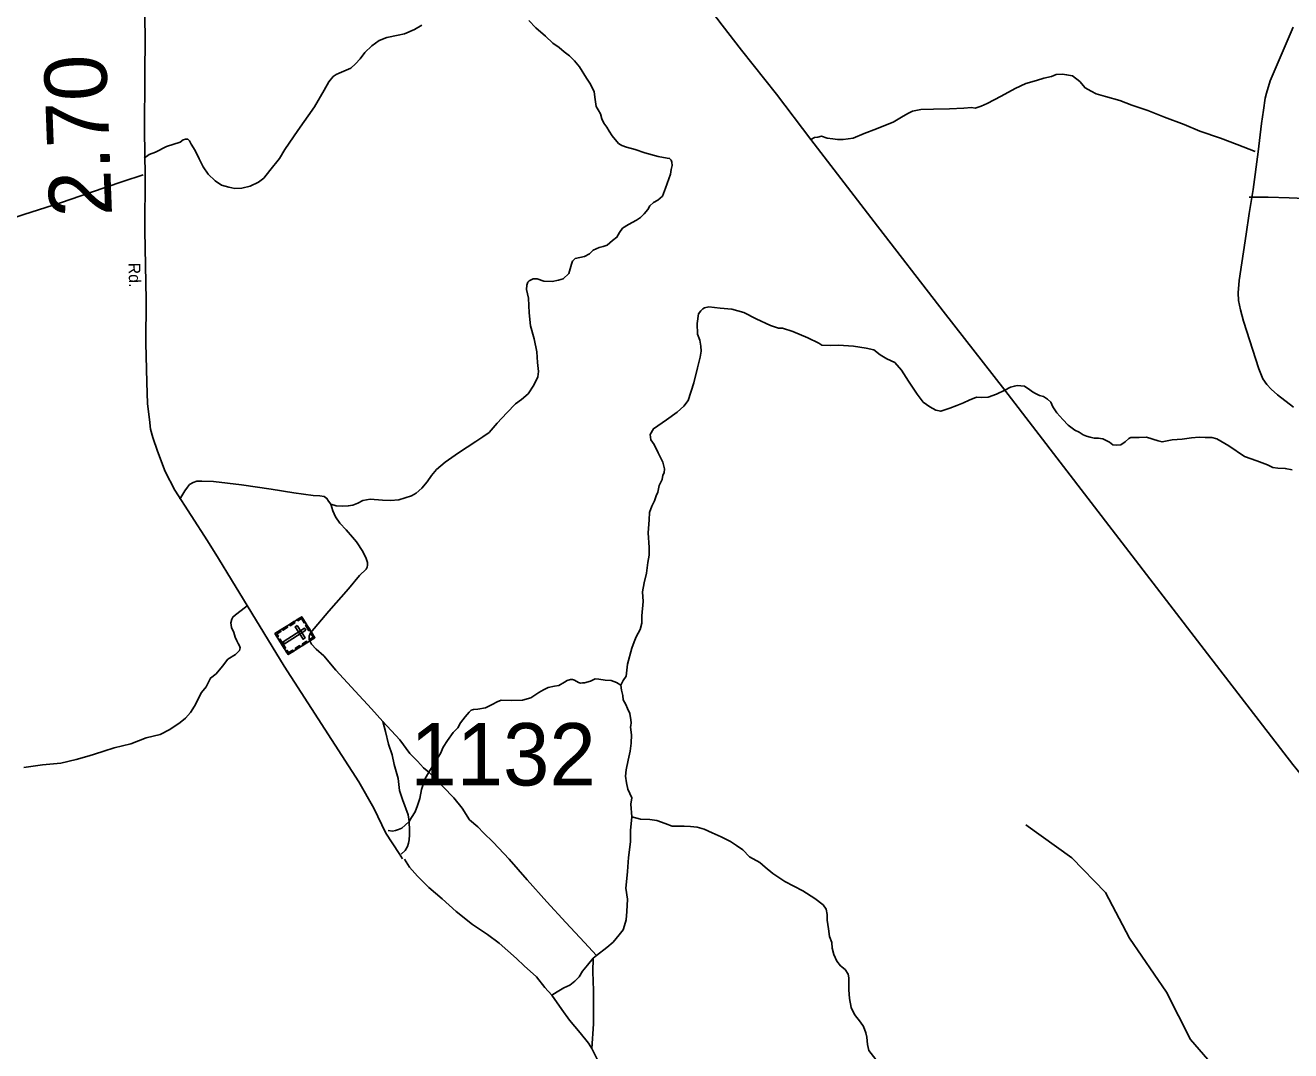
# Model space of a CAD drawing. Extents: x 2093524 to 2270757, y 289120 to 570408.
# Drawn here: x 2188536 to 2198683, y 352773 to 360994 of the extents above; entities that cross this region are included whole.
import ezdxf

# ---------------------------------------------------------------- set-up
doc = ezdxf.new("R2010")
doc.units = 0
for name, color, linetype in [('Exist Cultural Cemetery CELL', 7, 'Continuous'), ('Exist Hydrographic Creek Single Shore', 7, 'Continuous'), ('Exist Road Non-System Type 51', 7, 'Continuous'), ('Exist Road Secondary Mileage Hundredths English Label', 7, 'Continuous'), ('Exist Road Secondary Type 51 Attributed', 7, 'Continuous'), ('Exist Road Secondary Type 51 Label', 7, 'Continuous'), ('Exist Road Secondary Type 51 Number Label', 7, 'Continuous'), ('Exist Utilities Telephone Line', 7, 'Continuous')]:
    doc.layers.add(name, color=color, linetype=linetype)

msp = doc.modelspace()

# ---------------------------------------------------------------- linework, layer by layer
at = {"layer": 'Exist Cultural Cemetery CELL'}
for points in [[(2190753, 356252), (2190859, 356084), (2190644, 355948), (2190538, 356117)], [(2190597, 356154), (2190633, 356177), (2190639, 356167), (2190603, 356144)], [(2190654, 356190), (2190690, 356213), (2190696, 356203), (2190660, 356180)], [(2190717, 356182), (2190701, 356172), (2190764, 356072), (2190780, 356082)], [(2190716, 356229), (2190722, 356220), (2190750, 356237), (2190771, 356203), (2190781, 356209), (2190753, 356252)], [(2190792, 356190), (2190820, 356146), (2190810, 356140), (2190783, 356184)], [(2190555, 356089), (2190565, 356095), (2190553, 356113), (2190587, 356135), (2190581, 356144), (2190538, 356117)], [(2190578, 356074), (2190623, 356002), (2190613, 355996), (2190568, 356068)], [(2190786, 356145), (2190776, 356160), (2190605, 356052), (2190615, 356036)], [(2190822, 356061), (2190816, 356070), (2190844, 356088), (2190822, 356122), (2190831, 356128), (2190859, 356084)], [(2190626, 355976), (2190636, 355982), (2190647, 355964), (2190682, 355985), (2190688, 355976), (2190644, 355948)], [(2190699, 355996), (2190735, 356020), (2190741, 356010), (2190705, 355987)], [(2190755, 356032), (2190791, 356055), (2190797, 356045), (2190761, 356022)]]:
    msp.add_lwpolyline(points, close=True, dxfattribs=at)
at = {"layer": 'Exist Hydrographic Creek Single Shore'}
msp.add_lwpolyline([(2198124, 352581), (2197880, 352862), (2197687, 353243), (2197391, 353675), (2197197, 354040), (2196929, 354320), (2196560, 354584)], dxfattribs=at)
at = {"layer": 'Exist Road Non-System Type 51'}
msp.add_line((2193116, 353536), (2193090, 353514), dxfattribs=at)
for points in [[(2189490, 359928), (2189529, 359957), (2189581, 359977), (2189669, 360022), (2189777, 360058), (2189802, 360075), (2189820, 360081), (2189838, 360081), (2189853, 360067), (2189865, 360041), (2189897, 359991), (2189931, 359923), (2189962, 359858), (2190002, 359800), (2190059, 359748), (2190109, 359713), (2190167, 359695), (2190217, 359685), (2190271, 359688), (2190339, 359704), (2190407, 359737), (2190448, 359767), (2190498, 359829), (2190573, 359926), (2190617, 359998), (2190722, 360151), (2190854, 360340), (2190933, 360474), (2190969, 360540), (2191006, 360583), (2191028, 360599), (2191054, 360609), (2191108, 360635), (2191146, 360650), (2191184, 360686), (2191221, 360724), (2191259, 360776), (2191315, 360829), (2191374, 360871), (2191434, 360896), (2191526, 360916), (2191576, 360925), (2191658, 360959), (2191717, 360995)], [(2192575, 361031), (2192629, 360974), (2192708, 360906), (2192766, 360851), (2192818, 360817), (2192858, 360781), (2192899, 360750), (2192941, 360708), (2192981, 360662), (2193036, 360569), (2193068, 360521), (2193097, 360461), (2193107, 360399), (2193115, 360343), (2193129, 360315), (2193148, 360284), (2193158, 360244), (2193176, 360210), (2193198, 360176), (2193219, 360144), (2193243, 360108), (2193293, 360045), (2193319, 360029), (2193356, 360017), (2193426, 359998), (2193504, 359972), (2193612, 359943), (2193682, 359929), (2193702, 359926), (2193714, 359912), (2193720, 359896), (2193722, 359870), (2193716, 359838), (2193711, 359800), (2193670, 359687), (2193646, 359625), (2193608, 359593), (2193574, 359573), (2193543, 359547), (2193529, 359518), (2193499, 359482), (2193469, 359452)], [(2194834, 360079), (2194864, 360093), (2194890, 360098), (2194920, 360104), (2194966, 360088), (2195012, 360083), (2195048, 360079), (2195094, 360079), (2195174, 360090), (2195264, 360126), (2195362, 360165), (2195435, 360193), (2195495, 360216), (2195563, 360256), (2195613, 360287), (2195650, 360305), (2195718, 360319), (2195820, 360322), (2195948, 360323), (2196062, 360330), (2196124, 360334), (2196154, 360330), (2196200, 360345), (2196248, 360367), (2196361, 360426), (2196475, 360488), (2196559, 360527), (2196644, 360550), (2196704, 360570), (2196766, 360582), (2196802, 360599), (2196852, 360601), (2196886, 360597), (2196934, 360588), (2196992, 360544), (2197035, 360492), (2197083, 360465), (2197123, 360443), (2197199, 360423), (2197313, 360392), (2197410, 360353), (2197538, 360312), (2197672, 360257), (2197828, 360198), (2197955, 360145), (2198119, 360088), (2198253, 360039), (2198398, 359982)], [(2189481, 359794), (2189319, 359741), (2189058, 359654), (2188818, 359570), (2188525, 359478), (2188276, 359396), (2188048, 359323), (2187854, 359266)], [(2198350, 359616), (2198502, 359617), (2198670, 359610), (2198860, 359603)], [(2193469, 359452), (2193438, 359432), (2193374, 359398), (2193326, 359367), (2193300, 359333), (2193280, 359295), (2193245, 359269), (2193203, 359230), (2193169, 359220), (2193137, 359212), (2193089, 359192), (2193059, 359161), (2193020, 359139), (2192982, 359131), (2192946, 359125), (2192924, 359104), (2192916, 359078), (2192895, 359004), (2192849, 358962), (2192811, 358950), (2192761, 358941), (2192693, 358943), (2192641, 358960), (2192609, 358960), (2192577, 358946), (2192567, 358934), (2192559, 358910), (2192556, 358876), (2192570, 358806), (2192577, 358688), (2192588, 358584), (2192616, 358480), (2192637, 358377), (2192644, 358289), (2192650, 358219), (2192646, 358175), (2192615, 358109), (2192569, 358040), (2192516, 357994), (2192466, 357958), (2192397, 357887), (2192321, 357805), (2192256, 357730), (2192206, 357694), (2192150, 357658), (2192011, 357565), (2191903, 357492), (2191832, 357432), (2191794, 357385), (2191759, 357333), (2191717, 357283), (2191671, 357242), (2191633, 357220), (2191581, 357206), (2191530, 357188), (2191464, 357185), (2191400, 357187), (2191302, 357194), (2191242, 357183), (2191202, 357163), (2191162, 357147), (2191126, 357141), (2191078, 357138), (2191030, 357140), (2190986, 357154)], [(2193311, 355704), (2193331, 355740), (2193353, 355775), (2193364, 355873), (2193399, 355999), (2193419, 356051), (2193434, 356091), (2193466, 356149), (2193480, 356201), (2193479, 356259), (2193490, 356375), (2193484, 356451), (2193498, 356523), (2193517, 356601), (2193528, 356686), (2193540, 356746), (2193538, 356806), (2193531, 356925), (2193540, 357029), (2193541, 357087), (2193559, 357139), (2193581, 357180), (2193595, 357220), (2193608, 357250), (2193618, 357304), (2193642, 357352), (2193649, 357386), (2193659, 357406), (2193661, 357438), (2193647, 357490), (2193610, 357566), (2193580, 357634), (2193552, 357669), (2193547, 357713), (2193573, 357759), (2193678, 357830), (2193764, 357891), (2193816, 357941), (2193851, 357985), (2193898, 358128), (2193925, 358248), (2193949, 358332), (2193955, 358380), (2193952, 358420), (2193946, 358470), (2193927, 358518), (2193923, 358602), (2193933, 358680), (2193952, 358704), (2193968, 358720), (2193982, 358728), (2194016, 358736), (2194108, 358725), (2194202, 358717), (2194298, 358692), (2194396, 358641), (2194511, 358588), (2194575, 358566), (2194609, 358566), (2194691, 358539), (2194811, 358488), (2194898, 358444), (2194924, 358430), (2194994, 358427), (2195058, 358429), (2195176, 358420), (2195280, 358405), (2195340, 358391), (2195390, 358352), (2195444, 358320), (2195508, 358291), (2195563, 358229), (2195617, 358141), (2195688, 358036), (2195736, 357972), (2195789, 357935), (2195837, 357909), (2195877, 357899), (2195951, 357924), (2196005, 357946), (2196060, 357966), (2196104, 357987), (2196164, 358011), (2196206, 358010), (2196256, 358012), (2196324, 358036), (2196390, 358069)], [(2196390, 358069), (2196435, 358093), (2196467, 358101), (2196491, 358105), (2196519, 358104), (2196549, 358100), (2196590, 358070), (2196612, 358054), (2196636, 358042), (2196670, 358027), (2196702, 358019), (2196734, 357997), (2196760, 357971), (2196776, 357935), (2196809, 357886), (2196857, 357834), (2196899, 357788), (2196952, 357749), (2196986, 357733), (2197018, 357711), (2197046, 357699), (2197074, 357692), (2197108, 357684), (2197140, 357684), (2197176, 357678), (2197198, 357668), (2197230, 357651), (2197256, 357631), (2197286, 357627), (2197320, 357631), (2197356, 357655), (2197386, 357682), (2197400, 357688), (2197418, 357688), (2197468, 357690), (2197528, 357691), (2197620, 357661), (2197652, 357654), (2197734, 357670), (2197812, 357675), (2197888, 357685), (2197950, 357692), (2197996, 357690), (2198050, 357690), (2198090, 357677), (2198188, 357621), (2198314, 357536), (2198411, 357503), (2198497, 357470), (2198541, 357448), (2198581, 357442), (2198639, 357441), (2198695, 357431)], [(2189774, 357195), (2189816, 357262), (2189836, 357292), (2189852, 357312), (2189883, 357328), (2189911, 357338), (2189951, 357339), (2190045, 357337), (2190269, 357309), (2190507, 357274), (2190690, 357246), (2190844, 357225), (2190898, 357221), (2190932, 357215), (2190954, 357200), (2190968, 357178), (2190986, 357154)], [(2191404, 355413), (2191311, 355513), (2191180, 355656), (2191027, 355823), (2190929, 355938), (2190868, 355991), (2190832, 356031), (2190812, 356069), (2190811, 356095), (2190823, 356123), (2190970, 356296), (2191127, 356475), (2191216, 356582), (2191268, 356632), (2191276, 356650), (2191281, 356666), (2191279, 356688), (2191269, 356718), (2191243, 356774), (2191192, 356853), (2191160, 356891), (2191108, 356949), (2191057, 357002), (2191023, 357054), (2191001, 357102), (2190986, 357154)], [(2190314, 356339), (2190268, 356301), (2190221, 356267), (2190201, 356249), (2190193, 356233), (2190183, 356203), (2190189, 356165), (2190208, 356125), (2190220, 356087), (2190232, 356059), (2190244, 356037), (2190254, 356019), (2190258, 356003), (2190253, 355981), (2190221, 355949), (2190159, 355911), (2190117, 355856), (2190066, 355794), (2190022, 355760), (2189985, 355691), (2189949, 355645), (2189892, 355535), (2189860, 355483), (2189820, 355440), (2189779, 355404), (2189695, 355347), (2189617, 355309), (2189504, 355282), (2189382, 355233), (2189248, 355202), (2189166, 355174), (2189091, 355151), (2189047, 355137), (2188943, 355106), (2188821, 355078), (2188675, 355065), (2188524, 355042)], [(2191771, 355006), (2191824, 355090), (2191866, 355155), (2191887, 355207), (2191921, 355259), (2191966, 355325), (2192004, 355361), (2192026, 355400), (2192063, 355450), (2192095, 355488), (2192111, 355502), (2192129, 355508), (2192165, 355511), (2192225, 355521), (2192281, 355547), (2192319, 355569), (2192352, 355584), (2192438, 355580), (2192522, 355583), (2192590, 355603), (2192654, 355644), (2192692, 355666), (2192730, 355684), (2192779, 355695), (2192815, 355701), (2192859, 355727), (2192881, 355741), (2192907, 355748), (2192925, 355750), (2192941, 355744), (2192973, 355724), (2192987, 355718), (2193003, 355722), (2193021, 355722), (2193069, 355735), (2193107, 355753), (2193135, 355751), (2193187, 355743), (2193235, 355742), (2193277, 355724), (2193311, 355704)], [(2193311, 355704), (2193318, 355662), (2193328, 355621), (2193330, 355586), (2193352, 355549), (2193366, 355517), (2193385, 355475), (2193391, 355425), (2193395, 355401), (2193393, 355381), (2193389, 355367), (2193396, 355305), (2193394, 355237), (2193387, 355175), (2193371, 355103), (2193354, 355025), (2193348, 354975), (2193358, 354921), (2193367, 354869), (2193401, 354799), (2193392, 354749), (2193400, 354647)], [(2191613, 354611), (2191607, 354663), (2191560, 354787), (2191536, 354858), (2191525, 354956), (2191494, 355066), (2191478, 355144), (2191449, 355230), (2191424, 355331), (2191404, 355413)], [(2191771, 355006), (2191728, 355040), (2191680, 355093), (2191620, 355155), (2191539, 355266), (2191404, 355413)], [(2191771, 355006), (2191741, 354950), (2191712, 354866), (2191700, 354795), (2191680, 354739), (2191663, 354689), (2191633, 354641), (2191613, 354611)], [(2193116, 353536), (2193020, 353639), (2192870, 353800), (2192717, 353965), (2192560, 354142), (2192417, 354307), (2192288, 354444), (2192210, 354519), (2192166, 354567), (2192099, 354624), (2192039, 354718), (2191972, 354801), (2191887, 354887), (2191771, 355006)], [(2193400, 354647), (2193389, 354539), (2193390, 354447), (2193373, 354321), (2193365, 354209), (2193356, 354127), (2193352, 354075), (2193365, 353987), (2193360, 353889), (2193354, 353823), (2193342, 353777), (2193329, 353743), (2193299, 353701), (2193251, 353643), (2193200, 353600), (2193116, 353536)], [(2195357, 352702), (2195301, 352775), (2195290, 352823), (2195284, 352881), (2195275, 352915), (2195257, 352967), (2195233, 353001), (2195185, 353062), (2195158, 353118), (2195144, 353192), (2195141, 353260), (2195141, 353312), (2195140, 353358), (2195134, 353386), (2195110, 353423), (2195074, 353453), (2195044, 353491), (2195019, 353543), (2195005, 353595), (2195003, 353639), (2194986, 353687), (2194976, 353750), (2194965, 353820), (2194967, 353864), (2194957, 353908), (2194933, 353942), (2194866, 353994), (2194770, 354055), (2194627, 354128), (2194531, 354193), (2194469, 354243), (2194425, 354282), (2194344, 354328), (2194290, 354382), (2194240, 354417), (2194191, 354451), (2194115, 354486), (2194045, 354520), (2193979, 354549), (2193923, 354565), (2193869, 354569), (2193819, 354574), (2193765, 354572), (2193723, 354572), (2193667, 354595), (2193601, 354619), (2193545, 354626), (2193470, 354630), (2193400, 354647)], [(2191446, 354538), (2191480, 354534), (2191504, 354538), (2191528, 354547), (2191554, 354557), (2191582, 354581), (2191613, 354611)], [(2191613, 354611), (2191618, 354539), (2191616, 354503), (2191614, 354463), (2191610, 354437), (2191601, 354409), (2191581, 354377), (2191551, 354349)], [(2191577, 354307), (2191616, 354245), (2191682, 354172), (2191771, 354082), (2191878, 353989), (2191990, 353888), (2192123, 353785), (2192241, 353704), (2192336, 353636), (2192475, 353511), (2192537, 353452), (2192636, 353364), (2192702, 353279), (2192759, 353219)], [(2193090, 353514), (2193043, 353459), (2193005, 353409), (2192977, 353365), (2192942, 353331), (2192902, 353298), (2192854, 353276), (2192802, 353244), (2192759, 353219)], [(2193090, 353514), (2193087, 353406), (2193092, 353256), (2193091, 353114), (2193092, 352988), (2193079, 352790)], [(2192759, 353219), (2192839, 353104), (2192900, 353018), (2192986, 352915), (2193051, 352834), (2193079, 352790)], [(2193850, 351534), (2193797, 351559), (2193741, 351581), (2193703, 351604), (2193663, 351660), (2193576, 351832), (2193448, 352079), (2193337, 352286), (2193235, 352483), (2193160, 352630), (2193079, 352790)]]:
    msp.add_lwpolyline(points, dxfattribs=at)
at = {"layer": 'Exist Road Secondary Type 51 Attributed'}
for points in [[(2189489, 361280), (2189496, 360912), (2189494, 360583), (2189491, 360161), (2189495, 359955), (2189496, 359798), (2189495, 359348), (2189504, 358791), (2189503, 358445), (2189511, 358132), (2189516, 357960), (2189531, 357834), (2189541, 357756), (2189558, 357690), (2189595, 357579), (2189658, 357416), (2189735, 357268), (2189996, 356860), (2190084, 356719), (2190189, 356549), (2190611, 355856), (2191211, 354928), (2191332, 354718), (2191427, 354518), (2191535, 354353), (2191561, 354311)], [(2198705, 357931), (2198577, 358030), (2198527, 358077), (2198492, 358113), (2198461, 358160), (2198427, 358239), (2198306, 358622), (2198280, 358713), (2198265, 358788), (2198261, 358849), (2198269, 358949), (2198325, 359318), (2198351, 359484), (2198383, 359678), (2198422, 359980), (2198450, 360206), (2198465, 360314), (2198478, 360410), (2198489, 360450), (2198518, 360549), (2198703, 360979)]]:
    msp.add_lwpolyline(points, dxfattribs=at)
at = {"layer": 'Exist Utilities Telephone Line'}
for points in [[(2194834, 360079), (2194560, 360441), (2194280, 360795), (2194125, 360996), (2193987, 361173)], [(2196390, 358069), (2195896, 358703), (2195343, 359417), (2194834, 360079)], [(2202159, 350551), (2202006, 350734), (2201580, 351309), (2201098, 351937), (2200564, 352617), (2199619, 353854), (2198770, 354982), (2198699, 355066), (2198016, 355955), (2197305, 356879), (2196390, 358069)]]:
    msp.add_lwpolyline(points, dxfattribs=at)

# ---------------------------------------------------------------- texts
at = {"layer": 'Exist Road Secondary Mileage Hundredths English Label'}
msp.add_text('2.70', height=500, rotation=92.179, dxfattribs=at).set_placement((2189232, 359467))
at = {"layer": 'Exist Road Secondary Type 51 Label'}
msp.add_text('Rd.', height=95, rotation=271.3951, dxfattribs=at).set_placement((2189363, 359089))
at = {"layer": 'Exist Road Secondary Type 51 Number Label'}
msp.add_text('1132', height=500, dxfattribs=at).set_placement((2191623, 354899))

doc.saveas('drawing.dxf')
